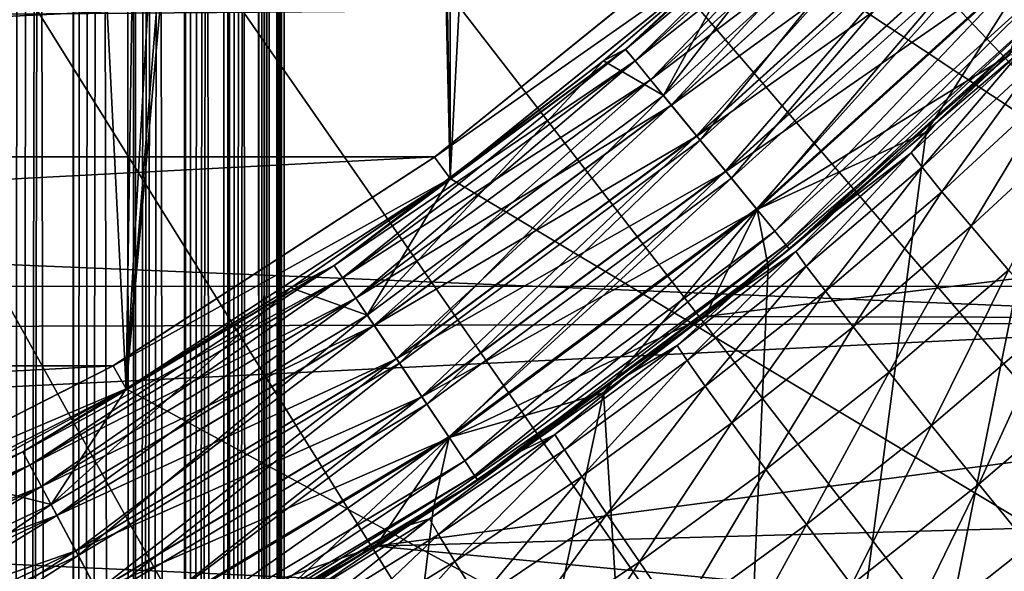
# Model space of a CAD drawing. Header units: metres. Extents: x -104 to 104, y -68 to 90.
# Tile 270 of 656: x 3.3 to 5.16, y -10.12 to -9.08. Entities that reach past the tile are written whole.
import ezdxf

# ---------------------------------------------------------------- set-up
doc = ezdxf.new("R2010")
doc.units = ezdxf.units.M
doc.layers.add('solid_FIT-BATH-153_SW0002', color=7, linetype='CONTINUOUS')

msp = doc.modelspace()

# ---------------------------------------------------------------- linework, layer by layer
at = {"layer": 'solid_FIT-BATH-153_SW0002'}
for points in [[(3.273747, -33.664112, 59.844795), (3.278069, 20.809046, 59.846382), (3.315742, 20.720045, 59.861446)], [(3.273747, -33.664112, 59.844795), (3.315742, 20.720045, 59.861446), (3.352604, 20.631039, 59.878399)], [(3.273747, -33.664112, 59.844795), (3.352604, 20.631039, 59.878399), (3.38856, 20.542028, 59.897202)], [(3.273747, -33.664112, 59.844795), (3.38856, 20.542028, 59.897202), (3.399937, 20.513348, 59.903645)], [(3.400242, -33.664112, 59.90382), (3.273747, -33.664112, 59.844795), (3.399937, 20.513348, 59.903645)], [(3.400242, -33.664112, 59.90382), (3.399937, 20.513348, 59.903645), (3.423515, 20.453022, 59.917801)], [(3.400242, -33.664112, 59.90382), (3.423515, 20.453022, 59.917801), (3.457379, 20.364017, 59.940144)], [(3.400242, -33.664112, 59.90382), (3.457379, 20.364017, 59.940144), (3.490068, 20.275011, 59.964176)], [(3.514551, -33.664112, 59.983936), (3.400242, -33.664112, 59.90382), (3.490068, 20.275011, 59.964176)], [(3.514551, -33.664112, 59.983936), (3.490068, 20.275011, 59.964176), (3.521496, 20.186005, 59.989838)], [(3.514551, -33.664112, 59.983936), (3.521496, 20.186005, 59.989838), (3.551583, 20.096998, 60.017056)], [(3.514551, -33.664112, 59.983936), (3.551583, 20.096998, 60.017056), (3.565638, 20.053926, 60.030769)], [(3.514551, -33.664112, 59.983936), (3.565638, 20.053926, 60.030769), (3.580251, 20.007994, 60.045765)], [(3.514551, -33.664112, 59.983936), (3.580251, 20.007994, 60.045765), (3.607426, 19.918993, 60.075893)], [(3.613194, -33.664112, 60.082699), (3.514551, -33.664112, 59.983936), (3.607426, 19.918993, 60.075893)], [(3.613194, -33.664112, 60.082699), (3.607426, 19.918993, 60.075893), (3.633039, 19.829992, 60.107357)], [(3.613194, -33.664112, 60.082699), (3.633039, 19.829992, 60.107357), (3.657024, 19.740992, 60.140079)], [(3.613194, -33.664112, 60.082699), (3.657024, 19.740992, 60.140079), (3.679319, 19.651989, 60.173981)], [(3.613194, -33.664112, 60.082699), (3.679319, 19.651989, 60.173981), (3.692791, 19.594517, 60.196449)], [(3.693169, -33.664112, 60.197105), (3.613194, -33.664112, 60.082699), (3.692791, 19.594517, 60.196449)], [(3.693169, -33.664112, 60.197105), (3.692791, 19.594517, 60.196449), (3.699867, 19.562984, 60.208961)], [(3.693169, -33.664112, 60.197105), (3.699867, 19.562984, 60.208961), (3.718615, 19.473978, 60.244946)], [(3.693169, -33.664112, 60.197105), (3.718615, 19.473978, 60.244946), (3.735514, 19.384966, 60.28183)], [(3.693169, -33.664112, 60.197105), (3.735514, 19.384966, 60.28183), (3.750522, 19.295948, 60.319523)], [(3.75204, -33.664112, 60.323673), (3.693169, -33.664112, 60.197105), (3.750522, 19.295948, 60.319523)], [(3.75204, -33.664112, 60.323673), (3.750522, 19.295948, 60.319523), (3.7636, 19.206924, 60.357933)], [(3.75204, -33.664112, 60.323673), (3.7636, 19.206924, 60.357933), (3.772731, 19.135014, 60.389412)], [(3.75204, -33.664112, 60.323673), (3.772731, 19.135014, 60.389412), (3.774714, 19.117899, 60.396954)], [(3.75204, -33.664112, 60.323673), (3.774714, 19.117899, 60.396954), (3.783834, 19.028872, 60.436489)], [(3.788015, -33.664112, 60.458546), (3.75204, -33.664112, 60.323673), (3.783834, 19.028872, 60.436489)], [(3.788015, -33.664112, 60.458546), (3.783834, 19.028872, 60.436489), (3.790939, 18.93984, 60.476437)], [(3.788015, -33.664112, 60.458546), (3.790939, 18.93984, 60.476437), (3.796009, 18.850805, 60.516693)], [(3.788015, -33.664112, 60.458546), (3.796009, 18.850805, 60.516693), (3.799032, 18.761766, 60.557156)], [(3.788015, -33.664112, 60.458546), (3.799032, 18.761766, 60.557156), (3.8, 18.675392, 60.5965)], [(3.273747, 18.675392, 72.748207), (3.272829, -33.664112, 72.748543), (3.399395, -33.664112, 72.689674)], [(3.400242, 18.675392, 72.689178), (3.273747, 18.675392, 72.748207), (3.399395, -33.664112, 72.689674)], [(3.400242, 18.675392, 72.689178), (3.399395, -33.664112, 72.689674), (3.513802, -33.664112, 72.609695)], [(3.514551, 18.675392, 72.60907), (3.400242, 18.675392, 72.689178), (3.513802, -33.664112, 72.609695)], [(3.514551, 18.675392, 72.60907), (3.513802, -33.664112, 72.609695), (3.612566, -33.664112, 72.511055)], [(3.613194, 18.675392, 72.510307), (3.514551, 18.675392, 72.60907), (3.612566, -33.664112, 72.511055)], [(3.613194, 18.675392, 72.510307), (3.612566, -33.664112, 72.511055), (3.692681, -33.664112, 72.396744)], [(3.693169, 18.675392, 72.395897), (3.613194, 18.675392, 72.510307), (3.692681, -33.664112, 72.396744)], [(3.693169, 18.675392, 72.395897), (3.692681, -33.664112, 72.396744), (3.751706, -33.664112, 72.270248)], [(3.75204, 18.675392, 72.269333), (3.693169, 18.675392, 72.395897), (3.751706, -33.664112, 72.270248)], [(3.75204, 18.675392, 72.269333), (3.751706, -33.664112, 72.270248), (3.787846, -33.664112, 72.135422)], [(3.788015, 18.675392, 72.13446), (3.75204, 18.675392, 72.269333), (3.787846, -33.664112, 72.135422)], [(3.788015, 18.675392, 72.13446), (3.787846, -33.664112, 72.135422), (3.8, -33.664112, 71.996498)], [(3.8, -33.664112, 60.5965), (3.788015, -33.664112, 60.458546), (3.8, 18.675392, 60.5965)], [(3.788015, 18.675392, 72.13446), (3.8, -33.664112, 71.996498), (3.8, 18.675392, 71.996498)], [(3.8, -33.664112, 71.996498), (3.8, -33.664112, 60.5965), (3.8, 18.675392, 60.5965)], [(3.8, 18.675392, 71.996498), (3.8, -33.664112, 71.996498), (3.8, 18.675392, 60.5965)], [(4.025, -3.714136, 5.796502), (4.114255, 1.949141, 5.796502), (4.114249, -9.377369, 5.796502)], [(4.114249, -9.377369, 5.796502), (4.114255, 1.949141, 5.796502), (4.684191, 1.487638, 5.796502)], [(4.114249, -9.377369, 5.796502), (4.684191, 1.487638, 5.796502), (4.684192, -8.915861, 5.796502)], [(0, -3.714112, 38.063175), (6.38023, -9.191278, 37.916401), (6.649452, -8.861097, 37.916401)], [(0, -3.714112, 38.063175), (6.09463, -9.507398, 37.916401), (6.38023, -9.191278, 37.916401)], [(0, -3.714112, 38.063175), (5.793386, -9.808646, 37.916401), (6.09463, -9.507398, 37.916401)], [(0, -3.714112, 38.063175), (5.477271, -10.094252, 37.916401), (5.793386, -9.808646, 37.916401)], [(0, -3.714112, 38.063175), (5.147096, -10.36348, 37.916401), (5.477271, -10.094252, 37.916401)], [(0, -3.714112, 38.063175), (4.447989, -10.850081, 37.916401), (4.803708, -10.615639, 37.916401)], [(0, -3.714112, 38.063175), (4.080853, -11.066208, 37.916401), (4.447989, -10.850081, 37.916401)], [(0, -3.714112, 38.063175), (3.703243, -11.263461, 37.916401), (4.080853, -11.066208, 37.916401)], [(0, -3.714112, 38.063175), (3.316125, -11.441336, 37.916401), (3.703243, -11.263461, 37.916401)], [(0, -3.714112, 38.063175), (2.920496, -11.599376, 37.916401), (3.316125, -11.441336, 37.916401)], [(0, -3.714112, 38.063175), (4.803708, -10.615639, 37.916401), (5.147096, -10.36348, 37.916401)], [(3.995506, -4.199956, 5.796502), (4.025, -3.714136, 5.796502), (4.114249, -9.377369, 5.796502)], [(3.995506, -4.199956, 5.796502), (4.114249, -9.377369, 5.796502), (3.50004, -9.776173, 5.796502)], [(3.907825, -4.677907, 5.796502), (3.995506, -4.199956, 5.796502), (3.50004, -9.776173, 5.796502)], [(3.763098, -5.142278, 5.796502), (3.907825, -4.677907, 5.796502), (3.50004, -9.776173, 5.796502)], [(3.563042, -5.586275, 5.796502), (3.763098, -5.142278, 5.796502), (3.50004, -9.776173, 5.796502)], [(3.311392, -6.002041, 5.796502), (3.563042, -5.586275, 5.796502), (3.50004, -9.776173, 5.796502)], [(3.311392, -6.002041, 5.796502), (3.50004, -9.776173, 5.796502), (2.847568, -10.10871, 5.796502)], [(3.011438, -6.38463, 5.796502), (3.311392, -6.002041, 5.796502), (2.847568, -10.10871, 5.796502)], [(7.374184, -11.54824, 15.552386), (7.374184, -6.947596, 15.666214), (3.685249, -7.001433, 15.666829)], [(3.685249, -7.001433, 15.666829), (0.435381, -7.212121, 15.662733), (0.000001, -10.485798, 15.583759)], [(3.685249, -11.626538, 15.55318), (3.685249, -7.001433, 15.666829), (0.000001, -10.485798, 15.583759)], [(7.374184, -11.54824, 15.552386), (3.685249, -7.001433, 15.666829), (3.685249, -11.626538, 15.55318)], [(17.184942, -17.214111, 0.796502), (5.202155, -8.397757, 0.796502), (4.684192, -8.915861, 0.796502)], [(6.49536, -9.040457, 19.907827), (-6.412028, -9.1417, 19.907827), (-6.826273, -8.609211, 19.907827)], [(4.949748, -8.663859, -1.203498), (4.95646, -8.670572, -1.300466), (4.446775, -9.132524, -1.300466)], [(4.683914, -8.916125, -1.203498), (4.949748, -8.663859, -1.203498), (4.446775, -9.132524, -1.300466)], [(4.446775, -9.132524, -1.300466), (4.95646, -8.670572, -1.300466), (4.464779, -9.154461, -1.394387)], [(4.956541, -8.670653, -8.105953), (4.683914, -8.916125, -8.203499), (4.446848, -9.132611, -8.105953)], [(4.956541, -8.670653, -8.105953), (4.446848, -9.132611, -8.105953), (4.976686, -8.690799, -8.012066)], [(4.95646, -8.670572, -1.300466), (4.976527, -8.690639, -1.394387), (4.464779, -9.154461, -1.394387)], [(4.949748, -8.663859, 4.930476), (5.036654, -8.750766, 5.014204), (4.518723, -9.220192, 5.014204)], [(4.683928, -8.916113, 4.930476), (4.949748, -8.663859, 4.930476), (4.518723, -9.220192, 5.014204)], [(4.446848, -9.132611, -8.105953), (4.464922, -9.154635, -8.012066), (4.976686, -8.690799, -8.012066)], [(4.464779, -9.154461, -1.394387), (4.976527, -8.690639, -1.394387), (4.494072, -9.190154, -1.480957)], [(4.976686, -8.690799, -8.012066), (4.464922, -9.154635, -8.012066), (5.009409, -8.723521, -7.92555)], [(4.976527, -8.690639, -1.394387), (5.009178, -8.723289, -1.480957), (4.494072, -9.190154, -1.480957)], [(4.464922, -9.154635, -8.012066), (4.494279, -9.190408, -7.92555), (5.009409, -8.723521, -7.92555)], [(4.494072, -9.190154, -1.480957), (5.009178, -8.723289, -1.480957), (4.533525, -9.238229, -1.556843)], [(5.009409, -8.723521, -7.92555), (4.494279, -9.190408, -7.92555), (5.053448, -8.76756, -7.849737)], [(5.009178, -8.723289, -1.480957), (5.053154, -8.767265, -1.556843), (4.533525, -9.238229, -1.556843)], [(4.588341, -9.305022, 5.115891), (4.518723, -9.220192, 5.014204), (5.036654, -8.750766, 5.014204)], [(4.588341, -9.305022, 5.115891), (5.036654, -8.750766, 5.014204), (5.114252, -8.828364, 5.115891)], [(4.494279, -9.190408, -7.92555), (4.53379, -9.238551, -7.849737), (5.053448, -8.76756, -7.849737)], [(4.533525, -9.238229, -1.556843), (5.053154, -8.767265, -1.556843), (4.581621, -9.296833, -1.619124)], [(5.053448, -8.76756, -7.849737), (4.53379, -9.238551, -7.849737), (5.107108, -8.82122, -7.787546)], [(5.053154, -8.767265, -1.556843), (5.106761, -8.820873, -1.619124), (4.581621, -9.296833, -1.619124)], [(4.53379, -9.238551, -7.849737), (4.581932, -9.297212, -7.787546), (5.107108, -8.82122, -7.787546)], [(4.581621, -9.296833, -1.619124), (5.106761, -8.820873, -1.619124), (4.636506, -9.363711, -1.665401)], [(5.107108, -8.82122, -7.787546), (4.581932, -9.297212, -7.787546), (5.168323, -8.882435, -7.741371)], [(4.588341, -9.305022, 5.115891), (5.114252, -8.828364, 5.115891), (4.647556, -9.377175, 5.232811)], [(5.106761, -8.820873, -1.619124), (5.167938, -8.88205, -1.665401), (4.636506, -9.363711, -1.665401)], [(5.114252, -8.828364, 5.115891), (5.180254, -8.894366, 5.232811), (4.647556, -9.377175, 5.232811)], [(-7.691335, -8.85267, -36.203499), (7.691257, -8.85278, -36.203499), (-7.150523, -9.582031, -36.203499)], [(-7.150523, -9.582031, -36.203499), (7.691257, -8.85278, -36.203499), (7.150374, -9.582213, -36.203499)], [(4.650269, -8.879038, -14.886429), (-4.650269, -8.879038, -14.886429), (-4.085338, -9.336542, -14.886429)], [(4.650269, -8.879038, -14.886429), (-4.085338, -9.336542, -14.886429), (4.085338, -9.336542, -14.886429)], [(4.085338, -9.336542, -14.886429), (4.08493, -9.336909, -10.790101), (4.650345, -8.87907, -10.790101)], [(4.683801, -8.916228, -10.703499), (4.650345, -8.87907, -10.790101), (4.08493, -9.336909, -10.790101)], [(4.650269, -8.879038, -14.886429), (4.085338, -9.336542, -14.886429), (4.650345, -8.87907, -10.790101)], [(4.581932, -9.297212, -7.787546), (4.636851, -9.364132, -7.741371), (5.168323, -8.882435, -7.741371)], [(4.636506, -9.363711, -1.665401), (5.167938, -8.88205, -1.665401), (4.696068, -9.436287, -1.693891)], [(5.168323, -8.882435, -7.741371), (4.636851, -9.364132, -7.741371), (5.234735, -8.948847, -7.712991)], [(5.167938, -8.88205, -1.665401), (5.234326, -8.948438, -1.693891), (4.696068, -9.436287, -1.693891)], [(4.647556, -9.377175, 5.232811), (5.180254, -8.894366, 5.232811), (4.695043, -9.435038, 5.362349)], [(5.180254, -8.894366, 5.232811), (5.233183, -8.947295, 5.362349), (4.695043, -9.435038, 5.362349)], [(4.114318, -9.37736, -10.703499), (4.683801, -8.916228, -10.703499), (4.08493, -9.336909, -10.790101)], [(4.114249, -9.377369, 0.796502), (4.684192, -8.915861, 0.796502), (4.405243, -9.154134, -1.203498)], [(17.184942, -17.214111, 0.796502), (4.684192, -8.915861, 0.796502), (4.114249, -9.377369, 0.796502)], [(4.114249, -9.377369, 5.796502), (4.684192, -8.915861, 5.796502), (4.405272, -9.154111, 4.930476)], [(4.405243, -9.154134, -8.203499), (4.683801, -8.916228, -10.703499), (4.114318, -9.37736, -10.703499)], [(4.684192, -8.915861, 0.796502), (4.683914, -8.916125, -1.203498), (4.405243, -9.154134, -1.203498)], [(4.405243, -9.154134, -1.203498), (4.683914, -8.916125, -1.203498), (4.446775, -9.132524, -1.300466)], [(4.405243, -9.154134, -8.203499), (4.683914, -8.916125, -8.203499), (4.683801, -8.916228, -10.703499)], [(4.446848, -9.132611, -8.105953), (4.683914, -8.916125, -8.203499), (4.405243, -9.154134, -8.203499)], [(4.684192, -8.915861, 5.796502), (4.683928, -8.916113, 4.930476), (4.405272, -9.154111, 4.930476)], [(4.405272, -9.154111, 4.930476), (4.683928, -8.916113, 4.930476), (4.518723, -9.220192, 5.014204)], [(4.636851, -9.364132, -7.741371), (4.696434, -9.436733, -7.712991), (5.234735, -8.948847, -7.712991)], [(4.695043, -9.435038, 5.362349), (5.233183, -8.947295, 5.362349), (4.729737, -9.477314, 5.501604)], [(4.696068, -9.436287, -1.693891), (5.234326, -8.948438, -1.693891), (5.016459, -9.2895, -1.703498)], [(5.234735, -8.948847, -7.712991), (4.696434, -9.436733, -7.712991), (5.174564, -9.14302, -7.703498)], [(5.233183, -8.947295, 5.362349), (5.271855, -8.985967, 5.501604), (4.729737, -9.477314, 5.501604)], [(5.234326, -8.948438, -1.693891), (5.300992, -9.019652, -1.703498), (5.016459, -9.2895, -1.703498)], [(4.729737, -9.477314, 5.501604), (5.271855, -8.985967, 5.501604), (4.750864, -9.503057, 5.64746)], [(5.271855, -8.985967, 5.501604), (5.295403, -9.009515, 5.64746), (4.750864, -9.503057, 5.64746)], [(4.750864, -9.503057, 5.64746), (5.295403, -9.009515, 5.64746), (4.75795, -9.51169, 5.796502)], [(5.295403, -9.009515, 5.64746), (5.303301, -9.017413, 5.796502), (4.75795, -9.51169, 5.796502)], [(5.300992, -9.019652, -1.703498), (5.406147, -12.126781, -1.703498), (4.582296, -12.60236, -1.703498)], [(5.016459, -9.2895, -1.703498), (5.300992, -9.019652, -1.703498), (4.582296, -12.60236, -1.703498)], [(4.75795, -9.51169, 5.796502), (5.303301, -9.017413, 5.796502), (4.845588, -9.438644, 11.586103)], [(5.303301, -9.017413, 5.796502), (5.034321, -9.273394, 11.590965), (4.845588, -9.438644, 11.586103)], [(5.303301, -9.017413, 5.796502), (5.217352, -9.101991, 11.596169), (5.034321, -9.273394, 11.590965)], [(6.49536, -9.040457, 19.907827), (5.94252, -9.650873, 19.907827), (-6.412028, -9.1417, 19.907827)], [(5.034321, -9.273394, 11.590965), (5.217352, -9.101991, 11.596169), (5.199557, -9.133765, 11.740042)], [(5.94252, -9.650873, 19.907827), (-5.909722, -9.682185, 19.907827), (-6.412028, -9.1417, 19.907827)], [(3.894266, -9.542293, -1.300466), (4.446775, -9.132524, -1.300466), (3.910033, -9.565889, -1.394387)], [(4.405243, -9.154134, -1.203498), (4.446775, -9.132524, -1.300466), (3.894266, -9.542293, -1.300466)], [(4.446848, -9.132611, -8.105953), (4.114497, -9.377231, -8.203499), (3.894329, -9.542387, -8.105953)], [(4.446848, -9.132611, -8.105953), (3.894329, -9.542387, -8.105953), (4.464922, -9.154635, -8.012066)], [(4.446775, -9.132524, -1.300466), (4.464779, -9.154461, -1.394387), (3.910033, -9.565889, -1.394387)], [(4.446848, -9.132611, -8.105953), (4.405243, -9.154134, -8.203499), (4.114497, -9.377231, -8.203499)], [(5.174564, -9.14302, -7.703498), (4.597996, -9.639249, -7.703498), (7.509896, -9.283932, -7.703498)], [(4.696434, -9.436733, -7.712991), (4.597996, -9.639249, -7.703498), (5.174564, -9.14302, -7.703498)], [(4.988114, -9.329072, 11.734697), (5.199557, -9.133765, 11.740042), (5.008847, -9.356152, 11.885509)], [(5.034321, -9.273394, 11.590965), (5.199557, -9.133765, 11.740042), (4.988114, -9.329072, 11.734697)], [(5.199557, -9.133765, 11.740042), (5.221189, -9.160032, 11.890793), (5.008847, -9.356152, 11.885509)], [(4.114497, -9.377231, -1.203498), (4.405243, -9.154134, -1.203498), (3.894266, -9.542293, -1.300466)], [(3.894329, -9.542387, -8.105953), (3.910158, -9.566076, -8.012066), (4.464922, -9.154635, -8.012066)], [(3.910033, -9.565889, -1.394387), (4.464779, -9.154461, -1.394387), (3.935686, -9.604282, -1.480957)], [(4.464922, -9.154635, -8.012066), (3.910158, -9.566076, -8.012066), (4.494279, -9.190408, -7.92555)], [(4.464779, -9.154461, -1.394387), (4.494072, -9.190154, -1.480957), (3.935686, -9.604282, -1.480957)], [(4.405272, -9.154111, 4.930476), (4.518723, -9.220192, 5.014204), (3.957274, -9.636591, 5.014204)], [(4.114541, -9.377199, 4.930476), (4.405272, -9.154111, 4.930476), (3.957274, -9.636591, 5.014204)], [(4.114249, -9.377369, 5.796502), (4.405272, -9.154111, 4.930476), (4.114541, -9.377199, 4.930476)], [(4.114249, -9.377369, 0.796502), (4.405243, -9.154134, -1.203498), (4.114497, -9.377231, -1.203498)], [(4.114497, -9.377231, -8.203499), (4.405243, -9.154134, -8.203499), (4.114318, -9.37736, -10.703499)], [(5.008847, -9.356152, 11.885509), (5.221189, -9.160032, 11.890793), (5.04672, -9.402514, 12.034785)], [(5.221189, -9.160032, 11.890793), (5.260691, -9.204895, 12.040012), (5.04672, -9.402514, 12.034785)], [(3.910158, -9.566076, -8.012066), (3.935868, -9.604554, -7.92555), (4.494279, -9.190408, -7.92555)], [(3.935686, -9.604282, -1.480957), (4.494072, -9.190154, -1.480957), (3.970237, -9.655993, -1.556843)], [(4.494279, -9.190408, -7.92555), (3.935868, -9.604554, -7.92555), (4.53379, -9.238551, -7.849737)], [(4.494072, -9.190154, -1.480957), (4.533525, -9.238229, -1.556843), (3.970237, -9.655993, -1.556843)], [(4.018242, -9.727837, 5.115891), (3.957274, -9.636591, 5.014204), (4.518723, -9.220192, 5.014204)], [(4.018242, -9.727837, 5.115891), (4.518723, -9.220192, 5.014204), (4.588341, -9.305022, 5.115891)], [(5.04672, -9.402514, 12.034785), (5.260691, -9.204895, 12.040012), (5.101822, -9.468092, 12.176407)], [(5.260691, -9.204895, 12.040012), (5.318154, -9.268283, 12.181588), (5.101822, -9.468092, 12.176407)], [(3.935868, -9.604554, -7.92555), (3.970469, -9.656339, -7.849737), (4.53379, -9.238551, -7.849737)], [(3.970237, -9.655993, -1.556843), (4.533525, -9.238229, -1.556843), (4.012357, -9.719028, -1.619124)], [(4.53379, -9.238551, -7.849737), (3.970469, -9.656339, -7.849737), (4.581932, -9.297212, -7.787546)], [(4.533525, -9.238229, -1.556843), (4.581621, -9.296833, -1.619124), (4.012357, -9.719028, -1.619124)], [(4.845588, -9.438644, 11.586103), (5.034321, -9.273394, 11.590965), (4.988114, -9.329072, 11.734697)], [(5.101822, -9.468092, 12.176407), (5.318154, -9.268283, 12.181588), (5.172873, -9.551251, 12.304044)], [(4.717433, -9.544593, -1.703498), (5.016459, -9.2895, -1.703498), (4.582296, -12.60236, -1.703498)], [(4.597996, -9.639249, -7.703498), (7.227827, -9.645467, -7.703498), (7.509896, -9.283932, -7.703498)], [(4.696068, -9.436287, -1.693891), (5.016459, -9.2895, -1.703498), (4.717433, -9.544593, -1.703498)], [(3.970469, -9.656339, -7.849737), (4.012629, -9.719436, -7.787546), (4.581932, -9.297212, -7.787546)], [(4.012357, -9.719028, -1.619124), (4.581621, -9.296833, -1.619124), (4.060422, -9.790964, -1.665401)], [(4.581932, -9.297212, -7.787546), (4.012629, -9.719436, -7.787546), (4.636851, -9.364132, -7.741371)], [(4.018242, -9.727837, 5.115891), (4.588341, -9.305022, 5.115891), (4.0701, -9.805447, 5.232811)], [(4.581621, -9.296833, -1.619124), (4.636506, -9.363711, -1.665401), (4.060422, -9.790964, -1.665401)], [(4.588341, -9.305022, 5.115891), (4.647556, -9.377175, 5.232811), (4.0701, -9.805447, 5.232811)], [(4.769615, -9.515916, 11.729567), (4.988114, -9.329072, 11.734697), (4.789451, -9.543738, 11.880437)], [(4.845588, -9.438644, 11.586103), (4.988114, -9.329072, 11.734697), (4.769615, -9.515916, 11.729567)], [(4.988114, -9.329072, 11.734697), (5.008847, -9.356152, 11.885509), (4.789451, -9.543738, 11.880437)], [(4.085338, -9.336542, -14.886429), (-4.085338, -9.336542, -14.886429), (-3.475, -9.732988, -14.886429)], [(4.085338, -9.336542, -14.886429), (-3.475, -9.732988, -14.886429), (3.475, -9.732988, -14.886429)], [(4.085338, -9.336542, -14.886429), (3.475, -9.732988, -14.886429), (4.08493, -9.336909, -10.790101)], [(3.475, -9.732988, -14.886429), (3.475262, -9.732838, -10.790101), (4.08493, -9.336909, -10.790101)], [(4.114318, -9.37736, -10.703499), (4.08493, -9.336909, -10.790101), (3.475262, -9.732838, -10.790101)], [(4.012629, -9.719436, -7.787546), (4.060725, -9.791416, -7.741371), (4.636851, -9.364132, -7.741371)], [(4.060422, -9.790964, -1.665401), (4.636506, -9.363711, -1.665401), (4.112584, -9.869028, -1.693891)], [(4.636851, -9.364132, -7.741371), (4.060725, -9.791416, -7.741371), (4.696434, -9.436733, -7.712991)], [(4.636506, -9.363711, -1.665401), (4.696068, -9.436287, -1.693891), (4.112584, -9.869028, -1.693891)], [(4.789451, -9.543738, 11.880437), (5.008847, -9.356152, 11.885509), (4.825668, -9.59151, 12.02977)], [(5.008847, -9.356152, 11.885509), (5.04672, -9.402514, 12.034785), (4.825668, -9.59151, 12.02977)], [(3.500264, -9.776137, -10.703499), (4.114318, -9.37736, -10.703499), (3.475262, -9.732838, -10.790101)], [(3.50004, -9.776173, 0.796502), (4.114249, -9.377369, 0.796502), (3.812473, -9.584805, -1.203498)], [(17.184942, -17.214111, 0.796502), (4.114249, -9.377369, 0.796502), (3.50004, -9.776173, 0.796502)], [(3.50004, -9.776173, 5.796502), (4.114249, -9.377369, 5.796502), (3.500072, -9.776248, 4.930476)], [(4.114249, -9.377369, 5.796502), (3.812532, -9.584767, 4.930476), (3.500072, -9.776248, 4.930476)], [(3.812473, -9.584805, -8.203499), (4.114318, -9.37736, -10.703499), (3.500264, -9.776137, -10.703499)], [(3.812473, -9.584805, -1.203498), (4.114497, -9.377231, -1.203498), (3.894266, -9.542293, -1.300466)], [(4.114249, -9.377369, 0.796502), (4.114497, -9.377231, -1.203498), (3.812473, -9.584805, -1.203498)], [(3.812473, -9.584805, -8.203499), (4.114497, -9.377231, -8.203499), (4.114318, -9.37736, -10.703499)], [(3.894329, -9.542387, -8.105953), (4.114497, -9.377231, -8.203499), (3.812473, -9.584805, -8.203499)], [(3.812532, -9.584767, 4.930476), (4.114541, -9.377199, 4.930476), (3.957274, -9.636591, 5.014204)], [(4.114249, -9.377369, 5.796502), (4.114541, -9.377199, 4.930476), (3.812532, -9.584767, 4.930476)], [(4.0701, -9.805447, 5.232811), (4.647556, -9.377175, 5.232811), (4.111686, -9.867684, 5.362349)], [(4.647556, -9.377175, 5.232811), (4.695043, -9.435038, 5.362349), (4.111686, -9.867684, 5.362349)], [(4.825668, -9.59151, 12.02977), (5.04672, -9.402514, 12.034785), (4.878356, -9.659164, 12.171438)], [(5.04672, -9.402514, 12.034785), (5.101822, -9.468092, 12.176407), (4.878356, -9.659164, 12.171438)], [(4.060725, -9.791416, -7.741371), (4.112905, -9.869509, -7.712991), (4.696434, -9.436733, -7.712991)], [(4.111686, -9.867684, 5.362349), (4.695043, -9.435038, 5.362349), (4.14207, -9.913157, 5.501604)], [(4.112584, -9.869028, -1.693891), (4.696068, -9.436287, -1.693891), (4.405279, -9.783953, -1.703498)], [(4.696434, -9.436733, -7.712991), (4.112905, -9.869509, -7.712991), (4.597996, -9.639249, -7.703498)], [(4.695043, -9.435038, 5.362349), (4.729737, -9.477314, 5.501604), (4.14207, -9.913157, 5.501604)], [(4.696068, -9.436287, -1.693891), (4.717433, -9.544593, -1.703498), (4.405279, -9.783953, -1.703498)], [(4.65135, -9.597558, 11.581551), (4.845588, -9.438644, 11.586103), (4.769615, -9.515916, 11.729567)], [(4.75795, -9.51169, 5.796502), (4.845588, -9.438644, 11.586103), (4.65135, -9.597558, 11.581551)], [(4.14207, -9.913157, 5.501604), (4.729737, -9.477314, 5.501604), (4.160572, -9.940847, 5.64746)], [(4.729737, -9.477314, 5.501604), (4.750864, -9.503057, 5.64746), (4.160572, -9.940847, 5.64746)], [(4.878356, -9.659164, 12.171438), (5.101822, -9.468092, 12.176407), (4.946297, -9.745024, 12.299112)], [(5.101822, -9.468092, 12.176407), (5.172873, -9.551251, 12.304044), (4.946297, -9.745024, 12.299112)], [(4.160572, -9.940847, 5.64746), (4.750864, -9.503057, 5.64746), (4.166777, -9.950134, 5.796502)], [(4.750864, -9.503057, 5.64746), (4.75795, -9.51169, 5.796502), (4.166777, -9.950134, 5.796502)], [(4.166777, -9.950134, 5.796502), (4.75795, -9.51169, 5.796502), (4.247335, -9.895548, 11.5732)], [(4.75795, -9.51169, 5.796502), (4.45185, -9.749925, 11.577248), (4.247335, -9.895548, 11.5732)], [(4.75795, -9.51169, 5.796502), (4.65135, -9.597558, 11.581551), (4.45185, -9.749925, 11.577248)], [(4.544483, -9.693954, 11.724662), (4.769615, -9.515916, 11.729567), (4.563414, -9.72245, 11.875592)], [(4.65135, -9.597558, 11.581551), (4.769615, -9.515916, 11.729567), (4.544483, -9.693954, 11.724662)], [(4.769615, -9.515916, 11.729567), (4.789451, -9.543738, 11.880437), (4.563414, -9.72245, 11.875592)], [(3.304252, -9.895933, -1.300466), (3.894266, -9.542293, -1.300466), (3.31763, -9.920961, -1.394387)], [(3.812473, -9.584805, -1.203498), (3.894266, -9.542293, -1.300466), (3.304252, -9.895933, -1.300466)], [(3.894329, -9.542387, -8.105953), (3.5, -9.77629, -8.203499), (3.304306, -9.896033, -8.105953)], [(3.894329, -9.542387, -8.105953), (3.304306, -9.896033, -8.105953), (3.910158, -9.566076, -8.012066)], [(3.894266, -9.542293, -1.300466), (3.910033, -9.565889, -1.394387), (3.31763, -9.920961, -1.394387)], [(3.894329, -9.542387, -8.105953), (3.812473, -9.584805, -8.203499), (3.5, -9.77629, -8.203499)], [(4.405279, -9.783953, -1.703498), (4.717433, -9.544593, -1.703498), (4.582296, -12.60236, -1.703498)], [(4.563414, -9.72245, 11.875592), (4.789451, -9.543738, 11.880437), (4.597949, -9.771536, 12.024982)], [(4.789451, -9.543738, 11.880437), (4.825668, -9.59151, 12.02977), (4.597949, -9.771536, 12.024982)], [(4.946297, -9.745024, 12.299112), (5.172873, -9.551251, 12.304044), (5.026974, -9.845828, 12.405807)], [(5.172873, -9.551251, 12.304044), (5.257252, -9.648852, 12.41074), (5.026974, -9.845828, 12.405807)], [(3.304306, -9.896033, -8.105953), (3.317736, -9.92116, -8.012066), (3.910158, -9.566076, -8.012066)], [(3.31763, -9.920961, -1.394387), (3.910033, -9.565889, -1.394387), (3.339397, -9.961684, -1.480957)], [(3.910158, -9.566076, -8.012066), (3.317736, -9.92116, -8.012066), (3.935868, -9.604554, -7.92555)], [(3.910033, -9.565889, -1.394387), (3.935686, -9.604282, -1.480957), (3.339397, -9.961684, -1.480957)], [(-7.150523, -9.582031, -36.203499), (7.150374, -9.582213, -36.203499), (-6.540291, -10.255214, -36.203499)], [(-6.540291, -10.255214, -36.203499), (7.150374, -9.582213, -36.203499), (6.540164, -10.255344, -36.203499)], [(3.5, -9.77629, -1.203498), (3.812473, -9.584805, -1.203498), (3.304252, -9.895933, -1.300466)], [(3.812532, -9.584767, 4.930476), (3.957274, -9.636591, 5.014204), (3.357714, -9.995954, 5.014204)], [(3.500072, -9.776248, 4.930476), (3.812532, -9.584767, 4.930476), (3.357714, -9.995954, 5.014204)], [(3.50004, -9.776173, 0.796502), (3.812473, -9.584805, -1.203498), (3.5, -9.77629, -1.203498)], [(3.5, -9.77629, -8.203499), (3.812473, -9.584805, -8.203499), (3.500264, -9.776137, -10.703499)], [(4.597949, -9.771536, 12.024982), (4.825668, -9.59151, 12.02977), (4.648172, -9.841149, 12.166698)], [(4.825668, -9.59151, 12.02977), (4.878356, -9.659164, 12.171438), (4.648172, -9.841149, 12.166698)], [(3.317736, -9.92116, -8.012066), (3.339551, -9.961972, -7.92555), (3.935868, -9.604554, -7.92555)], [(3.339397, -9.961684, -1.480957), (3.935686, -9.604282, -1.480957), (3.368713, -10.016532, -1.556843)], [(3.935868, -9.604554, -7.92555), (3.339551, -9.961972, -7.92555), (3.970469, -9.656339, -7.849737)], [(3.935686, -9.604282, -1.480957), (3.970237, -9.655993, -1.556843), (3.368713, -10.016532, -1.556843)], [(4.45185, -9.749925, 11.577248), (4.65135, -9.597558, 11.581551), (4.544483, -9.693954, 11.724662)], [(3.409445, -10.092735, 5.115891), (3.357714, -9.995954, 5.014204), (3.957274, -9.636591, 5.014204)], [(3.409445, -10.092735, 5.115891), (3.957274, -9.636591, 5.014204), (4.018242, -9.727837, 5.115891)], [(4.597996, -9.639249, -7.703498), (3.973714, -10.07489, -7.703498), (7.227827, -9.645467, -7.703498)], [(4.112905, -9.869509, -7.712991), (3.973714, -10.07489, -7.703498), (4.597996, -9.639249, -7.703498)], [(3.973714, -10.07489, -7.703498), (6.927964, -9.99298, -7.703498), (7.227827, -9.645467, -7.703498)], [(5.026974, -9.845828, 12.405807), (5.257252, -9.648852, 12.41074), (5.116838, -9.957176, 12.488897)], [(5.257252, -9.648852, 12.41074), (5.351238, -9.756634, 12.493858), (5.116838, -9.957176, 12.488897)], [(5.94252, -9.650873, 19.907827), (5.332761, -10.204181, 19.907827), (-5.909722, -9.682185, 19.907827)], [(3.339551, -9.961972, -7.92555), (3.36891, -10.016899, -7.849737), (3.970469, -9.656339, -7.849737)], [(3.368713, -10.016532, -1.556843), (3.970237, -9.655993, -1.556843), (3.404452, -10.083393, -1.619124)], [(3.970469, -9.656339, -7.849737), (3.36891, -10.016899, -7.849737), (4.012629, -9.719436, -7.787546)], [(3.970237, -9.655993, -1.556843), (4.012357, -9.719028, -1.619124), (3.404452, -10.083393, -1.619124)], [(4.648172, -9.841149, 12.166698), (4.878356, -9.659164, 12.171438), (4.712927, -9.929573, 12.294408)], [(4.878356, -9.659164, 12.171438), (4.946297, -9.745024, 12.299112), (4.712927, -9.929573, 12.294408)], [(5.332761, -10.204181, 19.907827), (-5.321707, -10.212864, 19.907827), (-5.909722, -9.682185, 19.907827)], [(4.313008, -9.863003, 11.719992), (4.544483, -9.693954, 11.724662), (4.331017, -9.892113, 11.870979)], [(4.45185, -9.749925, 11.577248), (4.544483, -9.693954, 11.724662), (4.313008, -9.863003, 11.719992)], [(4.544483, -9.693954, 11.724662), (4.563414, -9.72245, 11.875592), (4.331017, -9.892113, 11.870979)], [(3.36891, -10.016899, -7.849737), (3.404682, -10.083825, -7.787546), (4.012629, -9.719436, -7.787546)], [(3.404452, -10.083393, -1.619124), (4.012357, -9.719028, -1.619124), (3.445235, -10.159693, -1.665401)], [(4.012629, -9.719436, -7.787546), (3.404682, -10.083825, -7.787546), (4.060725, -9.791416, -7.741371)], [(4.012357, -9.719028, -1.619124), (4.060422, -9.790964, -1.665401), (3.445235, -10.159693, -1.665401)], [(4.331017, -9.892113, 11.870979), (4.563414, -9.72245, 11.875592), (4.363837, -9.942424, 12.020427)], [(4.563414, -9.72245, 11.875592), (4.597949, -9.771536, 12.024982), (4.363837, -9.942424, 12.020427)], [(3.475, -9.732988, -14.886429), (-3.475, -9.732988, -14.886429), (-2.826498, -10.063334, -14.886429)], [(3.475, -9.732988, -14.886429), (-2.826498, -10.063334, -14.886429), (2.826498, -10.063334, -14.886429)], [(2.826498, -10.063334, -14.886429), (2.826795, -10.063264, -10.790101), (3.475262, -9.732838, -10.790101)], [(3.475, -9.732988, -14.886429), (2.826498, -10.063334, -14.886429), (3.475262, -9.732838, -10.790101)], [(3.500264, -9.776137, -10.703499), (3.475262, -9.732838, -10.790101), (2.826795, -10.063264, -10.790101)], [(3.409445, -10.092735, 5.115891), (4.018242, -9.727837, 5.115891), (3.453446, -10.175055, 5.232811)], [(4.018242, -9.727837, 5.115891), (4.0701, -9.805447, 5.232811), (3.453446, -10.175055, 5.232811)], [(4.247335, -9.895548, 11.5732), (4.45185, -9.749925, 11.577248), (4.313008, -9.863003, 11.719992)], [(4.712927, -9.929573, 12.294408), (4.946297, -9.745024, 12.299112), (4.789802, -10.033434, 12.401102)], [(4.946297, -9.745024, 12.299112), (5.026974, -9.845828, 12.405807), (4.789802, -10.033434, 12.401102)], [(5.116838, -9.957176, 12.488897), (5.351238, -9.756634, 12.493858), (5.211649, -10.073838, 12.546025)], [(2.847131, -10.108941, -10.703499), (3.500264, -9.776137, -10.703499), (2.826795, -10.063264, -10.790101)], [(3.5, -9.77629, -8.203499), (3.500264, -9.776137, -10.703499), (2.847131, -10.108941, -10.703499)], [(3.177933, -9.951158, -8.203499), (3.5, -9.77629, -8.203499), (2.847131, -10.108941, -10.703499)], [(3.50004, -9.776173, 5.796502), (3.178018, -9.951115, 4.930476), (2.847251, -10.108889, 4.930476)], [(2.847568, -10.10871, 5.796502), (3.50004, -9.776173, 5.796502), (2.847251, -10.108889, 4.930476)], [(2.847568, -10.10871, 0.796502), (3.50004, -9.776173, 0.796502), (3.177933, -9.951158, -1.203498)], [(17.184942, -17.214111, 0.796502), (3.50004, -9.776173, 0.796502), (2.847568, -10.10871, 0.796502)], [(3.50004, -9.776173, 0.796502), (3.5, -9.77629, -1.203498), (3.177933, -9.951158, -1.203498)], [(3.177933, -9.951158, -1.203498), (3.5, -9.77629, -1.203498), (3.304252, -9.895933, -1.300466)], [(3.304306, -9.896033, -8.105953), (3.5, -9.77629, -8.203499), (3.177933, -9.951158, -8.203499)], [(3.50004, -9.776173, 5.796502), (3.500072, -9.776248, 4.930476), (3.178018, -9.951115, 4.930476)], [(3.178018, -9.951115, 4.930476), (3.500072, -9.776248, 4.930476), (3.357714, -9.995954, 5.014204)], [(4.363837, -9.942424, 12.020427), (4.597949, -9.771536, 12.024982), (4.411543, -10.013881, 12.16219)], [(4.597949, -9.771536, 12.024982), (4.648172, -9.841149, 12.166698), (4.411543, -10.013881, 12.16219)], [(3.404682, -10.083825, -7.787546), (3.445492, -10.160173, -7.741371), (4.060725, -9.791416, -7.741371)], [(3.445235, -10.159693, -1.665401), (4.060422, -9.790964, -1.665401), (3.489493, -10.242495, -1.693891)], [(4.060725, -9.791416, -7.741371), (3.445492, -10.160173, -7.741371), (4.112905, -9.869509, -7.712991)], [(4.060422, -9.790964, -1.665401), (4.112584, -9.869028, -1.693891), (3.489493, -10.242495, -1.693891)], [(4.405279, -9.783953, -1.703498), (4.582296, -12.60236, -1.703498), (3.717085, -12.997567, -1.703498)], [(4.082062, -10.005886, -1.703498), (4.405279, -9.783953, -1.703498), (3.717085, -12.997567, -1.703498)], [(4.112584, -9.869028, -1.693891), (4.405279, -9.783953, -1.703498), (4.082062, -10.005886, -1.703498)], [(3.453446, -10.175055, 5.232811), (4.0701, -9.805447, 5.232811), (3.488731, -10.241069, 5.362349)], [(4.0701, -9.805447, 5.232811), (4.111686, -9.867684, 5.362349), (3.488731, -10.241069, 5.362349)], [(4.411543, -10.013881, 12.16219), (4.648172, -9.841149, 12.166698), (4.473036, -10.104733, 12.289938)], [(4.648172, -9.841149, 12.166698), (4.712927, -9.929573, 12.294408), (4.473036, -10.104733, 12.289938)], [(4.789802, -10.033434, 12.401102), (5.026974, -9.845828, 12.405807), (4.875416, -10.148197, 12.484163)], [(5.026974, -9.845828, 12.405807), (5.116838, -9.957176, 12.488897), (4.875416, -10.148197, 12.484163)], [(3.445492, -10.160173, -7.741371), (3.489765, -10.243004, -7.712991), (4.112905, -9.869509, -7.712991)], [(3.488731, -10.241069, 5.362349), (4.111686, -9.867684, 5.362349), (3.514512, -10.289301, 5.501604)], [(3.489493, -10.242495, -1.693891), (4.112584, -9.869028, -1.693891), (3.746649, -10.211131, -1.703498)], [(4.112905, -9.869509, -7.712991), (3.489765, -10.243004, -7.712991), (3.973714, -10.07489, -7.703498)], [(4.111686, -9.867684, 5.362349), (4.14207, -9.913157, 5.501604), (3.514512, -10.289301, 5.501604)], [(4.112584, -9.869028, -1.693891), (4.082062, -10.005886, -1.703498), (3.746649, -10.211131, -1.703498)], [(4.07542, -10.022955, 11.71556), (4.313008, -9.863003, 11.719992), (4.092481, -10.05263, 11.866605)], [(4.247335, -9.895548, 11.5732), (4.313008, -9.863003, 11.719992), (4.07542, -10.022955, 11.71556)], [(4.313008, -9.863003, 11.719992), (4.331017, -9.892113, 11.870979), (4.092481, -10.05263, 11.866605)], [(4.092481, -10.05263, 11.866605), (4.331017, -9.892113, 11.870979), (4.123541, -10.104087, 12.016108)], [(4.331017, -9.892113, 11.870979), (4.363837, -9.942424, 12.020427), (4.123541, -10.104087, 12.016108)], [(2.682417, -10.190039, -1.300466), (3.304252, -9.895933, -1.300466), (2.693277, -10.216258, -1.394387)], [(3.177933, -9.951158, -1.203498), (3.304252, -9.895933, -1.300466), (2.682417, -10.190039, -1.300466)], [(3.304306, -9.896033, -8.105953), (2.847157, -10.108931, -8.203499), (2.682461, -10.190145, -8.105953)], [(3.304306, -9.896033, -8.105953), (2.682461, -10.190145, -8.105953), (3.317736, -9.92116, -8.012066)], [(3.304252, -9.895933, -1.300466), (3.31763, -9.920961, -1.394387), (2.693277, -10.216258, -1.394387)], [(3.304306, -9.896033, -8.105953), (3.177933, -9.951158, -8.203499), (2.847157, -10.108931, -8.203499)], [(4.038062, -10.034243, 11.569415), (4.247335, -9.895548, 11.5732), (4.07542, -10.022955, 11.71556)], [(4.166777, -9.950134, 5.796502), (4.247335, -9.895548, 11.5732), (4.038062, -10.034243, 11.569415)], [(2.682461, -10.190145, -8.105953), (2.693363, -10.216467, -8.012066), (3.317736, -9.92116, -8.012066)], [(2.693277, -10.216258, -1.394387), (3.31763, -9.920961, -1.394387), (2.710948, -10.258918, -1.480957)], [(3.317736, -9.92116, -8.012066), (2.693363, -10.216467, -8.012066), (3.339551, -9.961972, -7.92555)], [(3.31763, -9.920961, -1.394387), (3.339397, -9.961684, -1.480957), (2.710948, -10.258918, -1.480957)], [(3.514512, -10.289301, 5.501604), (4.14207, -9.913157, 5.501604), (3.53021, -10.318671, 5.64746)], [(4.14207, -9.913157, 5.501604), (4.160572, -9.940847, 5.64746), (3.53021, -10.318671, 5.64746)], [(4.473036, -10.104733, 12.289938), (4.712927, -9.929573, 12.294408), (4.54601, -10.211498, 12.39663)], [(4.712927, -9.929573, 12.294408), (4.789802, -10.033434, 12.401102), (4.54601, -10.211498, 12.39663)], [(3.53021, -10.318671, 5.64746), (4.160572, -9.940847, 5.64746), (3.535476, -10.328522, 5.796502)], [(4.160572, -9.940847, 5.64746), (4.166777, -9.950134, 5.796502), (3.535476, -10.328522, 5.796502)], [(4.123541, -10.104087, 12.016108), (4.363837, -9.942424, 12.020427), (4.168669, -10.177279, 12.157918)], [(4.363837, -9.942424, 12.020427), (4.411543, -10.013881, 12.16219), (4.168669, -10.177279, 12.157918)], [(2.693363, -10.216467, -8.012066), (2.711073, -10.25922, -7.92555), (3.339551, -9.961972, -7.92555)], [(2.710948, -10.258918, -1.480957), (3.339397, -9.961684, -1.480957), (2.734747, -10.316376, -1.556843)], [(3.339551, -9.961972, -7.92555), (2.711073, -10.25922, -7.92555), (3.36891, -10.016899, -7.849737)], [(3.178018, -9.951115, 4.930476), (3.357714, -9.995954, 5.014204), (2.725818, -10.294818, 5.014204)], [(3.339397, -9.961684, -1.480957), (3.368713, -10.016532, -1.556843), (2.734747, -10.316376, -1.556843)], [(3.535476, -10.328522, 5.796502), (4.166777, -9.950134, 5.796502), (3.606149, -10.290257, 11.56275)], [(4.166777, -9.950134, 5.796502), (3.824259, -10.165859, 11.565933), (3.606149, -10.290257, 11.56275)], [(4.166777, -9.950134, 5.796502), (4.038062, -10.034243, 11.569415), (3.824259, -10.165859, 11.565933)], [(4.875416, -10.148197, 12.484163), (5.116838, -9.957176, 12.488897), (4.965728, -10.268463, 12.541236)], [(5.116838, -9.957176, 12.488897), (5.211649, -10.073838, 12.546025), (4.965728, -10.268463, 12.541236)], [(2.767813, -10.396204, 5.115891), (2.725818, -10.294818, 5.014204), (3.357714, -9.995954, 5.014204)], [(2.767813, -10.396204, 5.115891), (3.357714, -9.995954, 5.014204), (3.409445, -10.092735, 5.115891)], [(3.973714, -10.07489, -7.703498), (6.610997, -10.325928, -7.703498), (6.927964, -9.99298, -7.703498)], [(2.711073, -10.25922, -7.92555), (2.734906, -10.31676, -7.849737), (3.36891, -10.016899, -7.849737)], [(2.734747, -10.316376, -1.556843), (3.368713, -10.016532, -1.556843), (2.76376, -10.386417, -1.619124)], [(3.36891, -10.016899, -7.849737), (2.734906, -10.31676, -7.849737), (3.404682, -10.083825, -7.787546)], [(3.368713, -10.016532, -1.556843), (3.404452, -10.083393, -1.619124), (2.76376, -10.386417, -1.619124)], [(3.746649, -10.211131, -1.703498), (4.082062, -10.005886, -1.703498), (3.717085, -12.997567, -1.703498)], [(3.831947, -10.173702, 11.711371), (4.07542, -10.022955, 11.71556), (3.848022, -10.203907, 11.862471)], [(4.038062, -10.034243, 11.569415), (4.07542, -10.022955, 11.71556), (3.831947, -10.173702, 11.711371)], [(4.07542, -10.022955, 11.71556), (4.092481, -10.05263, 11.866605), (3.848022, -10.203907, 11.862471)], [(4.168669, -10.177279, 12.157918), (4.411543, -10.013881, 12.16219), (4.226819, -10.270424, 12.285704)], [(4.411543, -10.013881, 12.16219), (4.473036, -10.104733, 12.289938), (4.226819, -10.270424, 12.285704)], [(3.824259, -10.165859, 11.565933), (4.038062, -10.034243, 11.569415), (3.831947, -10.173702, 11.711371)], [(4.54601, -10.211498, 12.39663), (4.789802, -10.033434, 12.401102), (4.627257, -10.329515, 12.479663)], [(4.789802, -10.033434, 12.401102), (4.875416, -10.148197, 12.484163), (4.627257, -10.329515, 12.479663)], [(3.848022, -10.203907, 11.862471), (4.092481, -10.05263, 11.866605), (3.877271, -10.25644, 12.012028)], [(4.092481, -10.05263, 11.866605), (4.123541, -10.104087, 12.016108), (3.877271, -10.25644, 12.012028)], [(3.973714, -10.07489, -7.703498), (3.308128, -10.445076, -7.703498), (6.610997, -10.325928, -7.703498)], [(3.489765, -10.243004, -7.712991), (3.308128, -10.445076, -7.703498), (3.973714, -10.07489, -7.703498)], [(4.965728, -10.268463, 12.541236), (5.211649, -10.073838, 12.546025), (5.307539, -10.191088, 12.577263)], [(2.734906, -10.31676, -7.849737), (2.763947, -10.38687, -7.787546), (3.404682, -10.083825, -7.787546)], [(2.76376, -10.386417, -1.619124), (3.404452, -10.083393, -1.619124), (2.796868, -10.466348, -1.665401)], [(3.404682, -10.083825, -7.787546), (2.763947, -10.38687, -7.787546), (3.445492, -10.160173, -7.741371)], [(2.767813, -10.396204, 5.115891), (3.409445, -10.092735, 5.115891), (2.803533, -10.48244, 5.232811)], [(3.404452, -10.083393, -1.619124), (3.445235, -10.159693, -1.665401), (2.796868, -10.466348, -1.665401)], [(3.409445, -10.092735, 5.115891), (3.453446, -10.175055, 5.232811), (2.803533, -10.48244, 5.232811)], [(5.477271, -10.094252, 37.916401), (5.147096, -10.36348, 37.916401), (5.569232, -10.141349, 37.905445)], [(17.184942, -17.214111, 0.796502), (2.847568, -10.10871, 0.796502), (2.16292, -10.371561, 0.796502)], [(3.877271, -10.25644, 12.012028), (4.123541, -10.104087, 12.016108), (3.919749, -10.331265, 12.153883)], [(4.123541, -10.104087, 12.016108), (4.168669, -10.177279, 12.157918), (3.919749, -10.331265, 12.153883)], [(4.226819, -10.270424, 12.285704), (4.473036, -10.104733, 12.289938), (4.295795, -10.37994, 12.392393)], [(4.473036, -10.104733, 12.289938), (4.54601, -10.211498, 12.39663), (4.295795, -10.37994, 12.392393)]]:
    msp.add_3dface(points, dxfattribs=at)

doc.saveas('drawing.dxf')
